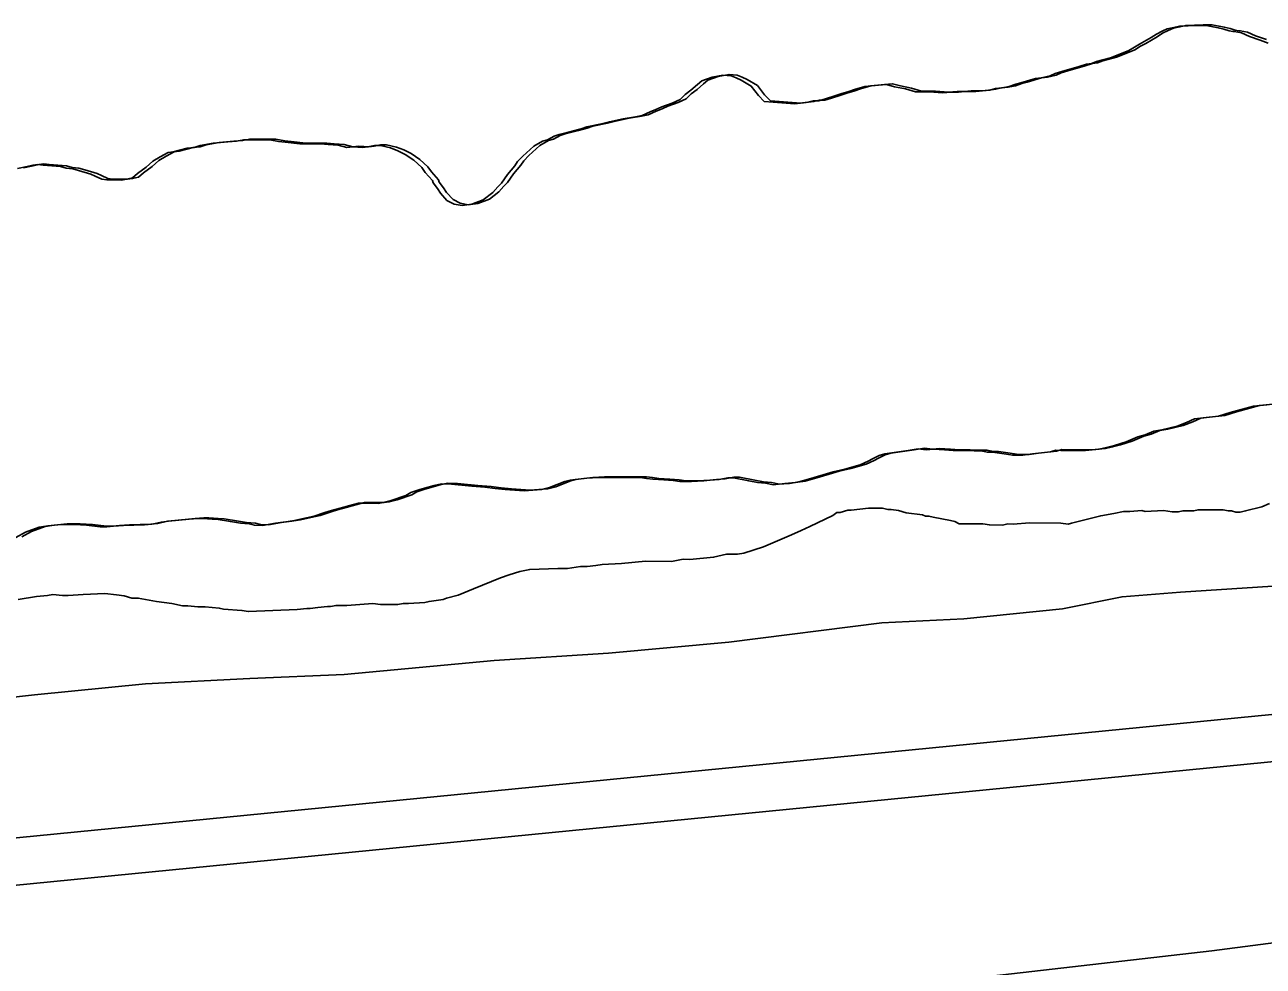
# Model space of a CAD drawing. Extents: x 3245246 to 3283090, y 806824 to 832173.
# Drawn here: x 3252576 to 3253367, y 813236 to 813836 of the extents above; entities that cross this region are included whole.
import ezdxf

# ---------------------------------------------------------------- set-up
doc = ezdxf.new("R2010")
doc.units = 0
for name, color, linetype in [('V-LEVE-TOET', 7, 'Continuous'), ('V-SITE-VEGE', 7, 'Continuous'), ('V-SURV-LINE', 7, 'Continuous'), ('V-TOPO-SHOR', 7, 'Continuous')]:
    doc.layers.add(name, color=color, linetype=linetype)

msp = doc.modelspace()

# ---------------------------------------------------------------- linework, layer by layer
at = {"layer": 'V-LEVE-TOET'}
for points in [[(3252521.27, 813402.13), (3252582.33, 813409.13), (3252653.02, 813416.1), (3252719.7, 813419.56), (3252779.81, 813422.11), (3252875.62, 813430.84), (3252948.64, 813435.68), (3253025.43, 813442.62), (3253123.14, 813454.87), (3253175.49, 813457.45), (3253238.43, 813463.98), (3253276.49, 813471.56), (3253313.83, 813474.45), (3253438.27, 813482.58)], [(3253438.27, 813482.58), (3253313.83, 813474.45), (3253276.49, 813471.56), (3253238.43, 813463.98), (3253175.49, 813457.45), (3253123.14, 813454.87), (3253025.43, 813442.62), (3252948.64, 813435.68), (3252875.62, 813430.84), (3252779.81, 813422.11), (3252719.7, 813419.56), (3252653.02, 813416.1), (3252582.33, 813409.13), (3252521.27, 813402.13)], [(3253103.93, 813219.34), (3253333.85, 813245.79), (3253562.85, 813275.53)]]:
    msp.add_lwpolyline(points, dxfattribs=at)
at = {"layer": 'V-SITE-VEGE'}
for points in [[(3253369.82, 813824.71), (3253364.73, 813826.59), (3253357.78, 813828.94), (3253352.68, 813831.28), (3253348.05, 813832.23), (3253347.12, 813832.23), (3253344.8, 813832.71), (3253341.56, 813833.65), (3253337.85, 813834.59), (3253334.6, 813835.07), (3253329.97, 813836.02), (3253324.4, 813836.05), (3253313.26, 813835.63), (3253309.55, 813834.72), (3253305.37, 813833.81), (3253302.11, 813832.43), (3253298.39, 813830.59), (3253295.14, 813828.29), (3253287.69, 813824.15), (3253284.44, 813822.3), (3253280.72, 813820), (3253276.07, 813818.16), (3253269.1, 813815.41), (3253260.27, 813813.13), (3253257.02, 813811.75), (3253253.77, 813811.3), (3253249.12, 813809.93), (3253237.97, 813806.73), (3253233.79, 813805.36), (3253230.53, 813803.98), (3253224.96, 813802.61), (3253221.25, 813802.17), (3253211.95, 813799.42), (3253208.7, 813798.51), (3253204.52, 813797.14), (3253199.88, 813796.23), (3253195.7, 813795.78), (3253191.98, 813794.87), (3253187.34, 813794.43), (3253183.16, 813793.98), (3253179.45, 813794), (3253176.2, 813794.01), (3253172.03, 813793.57), (3253167.39, 813793.59), (3253161.82, 813793.15), (3253153.47, 813793.65), (3253148.83, 813793.67), (3253144.65, 813793.69), (3253138.17, 813795.57), (3253131.21, 813797), (3253126.11, 813798.41), (3253121.01, 813797.97), (3253112.19, 813797.08), (3253105.69, 813795.25), (3253101.97, 813793.88), (3253096.86, 813792.51), (3253093.14, 813791.13), (3253087.1, 813789.3), (3253082.92, 813787.93), (3253079.21, 813787.95), (3253075.96, 813787.04), (3253067.6, 813786.14), (3253059.25, 813786.64), (3253053.68, 813787.13), (3253048.12, 813787.62), (3253044.42, 813791.35), (3253039.81, 813797.4), (3253033.33, 813801.14), (3253030.09, 813802.55), (3253026.85, 813803.95), (3253021.74, 813804.44), (3253014.78, 813803.08), (3253008.27, 813800.79), (3253005.48, 813798.48), (3253001.29, 813794.79), (3252997.56, 813792.02), (3252994.3, 813788.79), (3252989.19, 813786.49), (3252982.68, 813784.2), (3252978.96, 813782.36), (3252975.24, 813780.98), (3252970.13, 813778.69), (3252965.95, 813777.78), (3252958.06, 813776.42), (3252949.23, 813774.6), (3252944.12, 813773.23), (3252934.83, 813771.42), (3252931.12, 813770.04), (3252925.54, 813768.67), (3252917.18, 813766.39), (3252913.93, 813765.48), (3252909.74, 813763.18), (3252906.49, 813762.26), (3252900.91, 813759.04), (3252893.92, 813752.57), (3252890.66, 813749.34), (3252888.79, 813746.56)], [(3252888.79, 813746.56), (3252886.46, 813743.79), (3252884.13, 813741.02), (3252880.39, 813735.47), (3252878.06, 813733.16), (3252874.8, 813729.46), (3252868.74, 813724.84), (3252861.31, 813722.09), (3252855.27, 813721.19), (3252850.18, 813722.15), (3252845.54, 813724.48), (3252841.39, 813729.14), (3252839.55, 813731.94), (3252836.78, 813735.66), (3252836.32, 813737.05), (3252831.7, 813742.18), (3252829.4, 813745.44), (3252824.31, 813750.1), (3252818.76, 813753.83), (3252814.14, 813756.17), (3252809.5, 813758.05), (3252803.01, 813759.47), (3252799.3, 813759.49), (3252795.12, 813758.58), (3252791.87, 813758.13), (3252785.38, 813758.62), (3252781.66, 813758.17), (3252776.1, 813759.59), (3252769.61, 813760.08), (3252764.97, 813760.57), (3252761.26, 813760.58), (3252751.52, 813760.63), (3252742.24, 813761.59), (3252738.07, 813762.08), (3252732.5, 813763.03), (3252728.79, 813763.05), (3252724.15, 813763.07), (3252715.8, 813763.1), (3252711.16, 813762.2), (3252705.59, 813761.76), (3252696.31, 813760.87), (3252687.95, 813759.52), (3252684.23, 813758.14), (3252679.59, 813757.7), (3252670.76, 813755.42), (3252667.51, 813754.96), (3252662.4, 813752.21), (3252657.74, 813749.44), (3252653.55, 813745.75), (3252647.97, 813741.6), (3252644.71, 813738.83), (3252640.99, 813737.92), (3252637.74, 813737.46), (3252632.17, 813737.49), (3252628.46, 813737.51), (3252625.21, 813737.98), (3252621.05, 813739.86), (3252618.27, 813741.26), (3252610.39, 813743.62), (3252606.68, 813744.56), (3252602.51, 813745.05), (3252598.8, 813745.99), (3252587.67, 813746.97), (3252584.42, 813747.45), (3252581.18, 813746.99), (3252577.46, 813746.08), (3252571.42, 813744.72)], [(3253182.15, 813564.78), (3253186.33, 813564.76), (3253190.5, 813563.82), (3253193.75, 813563.8), (3253201.17, 813562.84), (3253206.73, 813561.89), (3253209.98, 813561.88), (3253213.23, 813561.86), (3253219.26, 813562.76), (3253230.87, 813564.1), (3253234.12, 813565.02), (3253237.37, 813565), (3253242.01, 813564.98), (3253248.04, 813564.96), (3253253.14, 813564.93), (3253261.96, 813565.82), (3253266.6, 813566.73), (3253271.71, 813568.1), (3253279.15, 813570.39), (3253286.59, 813573.6), (3253291.23, 813574.97), (3253296.81, 813577.27), (3253301.92, 813578.17), (3253311.67, 813580.45), (3253317.72, 813582.74), (3253322.83, 813585.04), (3253330.25, 813585.94), (3253338.15, 813586.83), (3253345.58, 813589.12), (3253360.45, 813593.22), (3253368.8, 813594.11)], [(3252576.43, 813512.71), (3252585.26, 813515.91), (3252590.83, 813516.82), (3252599.19, 813517.71), (3252602.9, 813517.69), (3252607.54, 813517.67), (3252615.42, 813517.17), (3252624.24, 813516.21), (3252628.41, 813516.19), (3252632.59, 813516.63), (3252639.09, 813517.07), (3252652.54, 813517.47), (3252657.19, 813517.92), (3252663.22, 813519.28), (3252667.86, 813519.73), (3252680.86, 813521.06), (3252686.43, 813521.5), (3252689.68, 813521.48), (3252695.71, 813521), (3252699.42, 813520.98), (3252707.3, 813519.55), (3252713.79, 813518.59), (3252719.36, 813518.11), (3252722.6, 813517.17), (3252727.71, 813517.14), (3252736.07, 813518.5), (3252739.32, 813518.95), (3252742.57, 813519.4), (3252748.14, 813520.3), (3252752.78, 813521.21), (3252760.68, 813523.03), (3252767.65, 813525.32), (3252771.83, 813526.69), (3252777.4, 813528.06), (3252783.44, 813529.89), (3252789.01, 813531.25), (3252795.04, 813531.23), (3252798.29, 813531.21), (3252801.54, 813531.2), (3252804.79, 813531.65), (3252809.9, 813533.02), (3252819.2, 813536.22), (3252822.45, 813538.07), (3252827.56, 813539.9), (3252831.28, 813540.81), (3252837.32, 813542.64), (3252841.96, 813543.55), (3252848.46, 813543.52), (3252861.44, 813542.07), (3252869.79, 813541.57), (3252876.28, 813540.61), (3252882.78, 813540.12), (3252894.84, 813539.14), (3252900.4, 813539.58), (3252905.98, 813540.02), (3252911.08, 813541.39), (3252920.85, 813545.06), (3252924.1, 813545.97), (3252927.35, 813546.42), (3252934.77, 813547.31), (3252942.2, 813547.75), (3252954.26, 813547.69), (3252957.98, 813547.68), (3252963.08, 813547.65), (3252969.11, 813547.63), (3252972.82, 813547.15), (3252976.99, 813546.66), (3252983.95, 813546.17), (3252989.98, 813545.68), (3252994.15, 813545.2), (3252997.87, 813545.18), (3253001.58, 813545.16), (3253009.47, 813545.59), (3253013.64, 813546.04), (3253019.21, 813546.48), (3253024.79, 813547.38), (3253028.5, 813547.37), (3253038.23, 813545.46), (3253043.8, 813544.51), (3253048.9, 813544.03), (3253054, 813543.08), (3253057.25, 813543.53), (3253064.21, 813543.96), (3253070.25, 813544.86), (3253076.28, 813546.69), (3253085.58, 813549.43), (3253092.08, 813551.26), (3253099.51, 813553.08), (3253109.27, 813555.82), (3253114.38, 813558.12), (3253117.17, 813559.5), (3253121.36, 813561.8), (3253125.08, 813562.71), (3253139.93, 813564.97), (3253146.43, 813565.87), (3253151.53, 813565.38), (3253156.18, 813565.83), (3253163.13, 813565.33), (3253168.7, 813564.84), (3253175.66, 813564.81), (3253182.15, 813564.78)], [(3253365.73, 813529.04), (3253355.37, 813526.33), (3253351.92, 813525.66), (3253349.16, 813525.67), (3253346.4, 813526.37), (3253344.33, 813526.38), (3253340.88, 813527.08), (3253325.01, 813527.15), (3253322.25, 813526.48), (3253315.35, 813526.51), (3253312.58, 813525.83), (3253308.44, 813525.84), (3253302.92, 813526.56), (3253291.19, 813525.92), (3253289.12, 813526.62), (3253281.53, 813525.96), (3253277.39, 813525.98), (3253271.17, 813524.63), (3253262.89, 813523.29), (3253244.23, 813518.54), (3253242.16, 813517.86), (3253237.33, 813518.57), (3253217.32, 813518.66), (3253206.96, 813518.01), (3253203.51, 813518.03), (3253200.06, 813517.35), (3253191.78, 813517.39), (3253187.64, 813518.1), (3253172.46, 813518.17), (3253169.71, 813519.56), (3253166.95, 813520.26), (3253155.92, 813522.38), (3253153.16, 813523.08), (3253151.09, 813523.09), (3253149.02, 813523.79), (3253138.68, 813525.22), (3253133.85, 813526.62), (3253129.03, 813527.33), (3253126.96, 813527.34), (3253123.51, 813528.04), (3253114.54, 813528.08), (3253103.49, 813526.75), (3253101.42, 813526.76), (3253096.58, 813525.4), (3253094.51, 813525.41), (3253091.75, 813523.35), (3253077.22, 813516.52), (3253071.69, 813513.78), (3253065.47, 813511.05), (3253047.49, 813503.54), (3253035.05, 813499.45), (3253030.91, 813498.78), (3253024.01, 813498.81), (3253015.72, 813496.78), (3253000.53, 813495.46), (3252996.39, 813495.48), (3252988.79, 813494.13), (3252972.23, 813494.21), (3252957.04, 813492.89), (3252944.62, 813492.26), (3252940.48, 813491.59), (3252934.95, 813490.92), (3252930.81, 813490.94), (3252922.52, 813489.6), (3252916.31, 813489.62), (3252898.37, 813489.01), (3252892.15, 813487.66), (3252885.24, 813485.62), (3252879.71, 813483.58), (3252862.43, 813476.75), (3252852.75, 813472.65), (3252845.15, 813470.61), (3252843.08, 813469.94), (3252834.1, 813468.59), (3252831.34, 813467.92), (3252820.98, 813467.27), (3252817.53, 813467.29), (3252814.08, 813466.61), (3252803.04, 813466.66), (3252798.21, 813467.37), (3252781.64, 813466.06), (3252774.74, 813466.09), (3252771.29, 813465.42), (3252769.22, 813465.43), (3252763, 813464.77), (3252758.17, 813464.1), (3252756.1, 813464.11), (3252749.89, 813463.45), (3252718.83, 813462.2), (3252714.69, 813462.91), (3252702.96, 813463.65), (3252700.2, 813464.35), (3252691.24, 813465.08), (3252686.41, 813465.11), (3252680.2, 813465.82), (3252676.75, 813465.83), (3252669.85, 813467.25), (3252660.2, 813468.67), (3252648.48, 813470.79), (3252644.34, 813470.81), (3252639.51, 813472.21)], [(3253370.57, 813531.09), (3253365.73, 813529.04)], [(3252570.38, 813509.49), (3252576.43, 813512.71)], [(3252639.51, 813472.21), (3252634.68, 813472.93), (3252627.1, 813473.65), (3252613.29, 813473.02), (3252603.63, 813472.37), (3252600.18, 813472.39), (3252593.97, 813473.1), (3252590.52, 813472.43), (3252583.61, 813471.77), (3252571.87, 813469.75)]]:
    msp.add_lwpolyline(points, dxfattribs=at)
at = {"layer": 'V-SURV-LINE'}
for points in [[(3251587.2, 813221.25), (3254394.35, 813496.9)], [(3254397.29, 813467.05), (3251590.14, 813191.39)]]:
    msp.add_lwpolyline(points, dxfattribs=at)
at = {"layer": 'V-TOPO-SHOR'}
for points in [[(3253195.85, 813795.31), (3253199.57, 813796.21), (3253203.74, 813796.66), (3253208.39, 813797.57), (3253212.57, 813798.94), (3253215.82, 813799.85), (3253225.11, 813802.6), (3253228.83, 813803.05), (3253234.4, 813804.41), (3253237.66, 813805.79), (3253241.84, 813807.17), (3253252.99, 813810.36), (3253257.63, 813811.73), (3253260.88, 813812.18), (3253264.14, 813813.56), (3253272.96, 813815.84), (3253279.93, 813818.6), (3253284.58, 813820.43), (3253288.3, 813822.74), (3253291.56, 813824.58), (3253299, 813828.72), (3253302.26, 813831.03), (3253305.98, 813832.86), (3253309.23, 813834.24), (3253313.41, 813835.15), (3253317.13, 813836.06), (3253328.27, 813836.48), (3253333.83, 813836.45), (3253338.47, 813835.51), (3253341.71, 813835.03), (3253345.42, 813834.08), (3253348.67, 813833.14), (3253350.98, 813832.66), (3253351.91, 813832.66), (3253356.55, 813831.71), (3253361.64, 813829.37), (3253368.59, 813827.02)], [(3252691.81, 813759.95), (3252700.17, 813761.3), (3252709.45, 813762.19), (3252715.02, 813762.63), (3252719.67, 813763.54), (3252728.02, 813763.5), (3252732.66, 813763.48), (3252736.37, 813763.46), (3252741.93, 813762.51), (3252746.11, 813762.03), (3252755.38, 813761.06), (3252765.13, 813761.02), (3252768.84, 813761), (3252773.48, 813760.51), (3252779.97, 813760.02), (3252785.53, 813758.6), (3252789.25, 813759.05), (3252795.74, 813758.56), (3252798.99, 813759.01), (3252803.17, 813759.92), (3252806.88, 813759.9), (3252813.37, 813758.48), (3252818, 813756.61), (3252822.63, 813754.27), (3252828.18, 813750.53), (3252833.27, 813745.87), (3252835.57, 813742.61), (3252840.19, 813737.49), (3252840.64, 813736.09), (3252843.41, 813732.37), (3252845.26, 813729.57), (3252849.41, 813724.92), (3252854.04, 813722.58), (3252859.14, 813721.63), (3252865.18, 813722.53), (3252872.61, 813725.28), (3252878.66, 813729.89), (3252881.93, 813733.59), (3252884.26, 813735.9), (3252887.99, 813741.45), (3252890.33, 813744.22), (3252892.66, 813747), (3252894.53, 813749.77), (3252897.79, 813753.01), (3252904.78, 813759.47), (3252910.36, 813762.69), (3252913.61, 813763.61), (3252917.8, 813765.91), (3252921.05, 813766.82), (3252929.41, 813769.1), (3252934.98, 813770.47), (3252938.7, 813771.85), (3252947.99, 813773.66), (3252953.1, 813775.03), (3252961.92, 813776.85), (3252969.81, 813778.21), (3252974, 813779.11), (3252979.11, 813781.41), (3252982.83, 813782.79), (3252986.55, 813784.63), (3252993.05, 813786.92), (3252998.17, 813789.22), (3253001.43, 813792.45), (3253005.15, 813795.22), (3253009.35, 813798.91), (3253012.14, 813801.22), (3253018.65, 813803.51), (3253025.61, 813804.87), (3253030.71, 813804.39), (3253033.95, 813802.98), (3253037.2, 813801.57), (3253043.68, 813797.83), (3253048.29, 813791.78), (3253051.98, 813788.05), (3253057.55, 813787.56), (3253063.12, 813787.07), (3253071.46, 813786.57), (3253079.82, 813787.46), (3253083.07, 813788.38), (3253086.79, 813788.36), (3253090.97, 813789.73), (3253097.01, 813791.57), (3253100.72, 813792.94), (3253105.83, 813794.31), (3253109.55, 813795.69), (3253116.06, 813797.51), (3253124.88, 813798.4), (3253129.98, 813798.84), (3253135.08, 813797.43), (3253142.03, 813796.01), (3253148.52, 813794.12), (3253152.7, 813794.1), (3253157.33, 813794.08), (3253165.68, 813793.58), (3253171.25, 813794.02), (3253175.89, 813794), (3253180.07, 813794.45), (3253183.32, 813794.43), (3253187.03, 813794.42), (3253191.21, 813794.86), (3253195.85, 813795.31)], [(3252575.29, 813745.15), (3252581.33, 813746.52), (3252585.04, 813747.43), (3252588.29, 813747.88), (3252591.54, 813747.4), (3252602.67, 813746.42), (3252606.38, 813745.48), (3252610.55, 813744.99), (3252614.26, 813744.05), (3252622.13, 813741.69), (3252624.91, 813740.29), (3252629.08, 813738.42), (3252632.33, 813737.94), (3252636.04, 813737.92), (3252641.6, 813737.9), (3252644.85, 813738.35), (3252648.57, 813739.26), (3252651.83, 813742.03), (3252657.42, 813746.18), (3252661.61, 813749.87), (3252666.26, 813752.64), (3252671.38, 813755.4), (3252674.63, 813755.85), (3252683.45, 813758.13), (3252688.09, 813758.57), (3252691.81, 813759.95)], [(3253372.67, 813594.55), (3253364.31, 813593.66), (3253349.45, 813589.55), (3253342.01, 813587.26), (3253334.12, 813586.37), (3253326.69, 813585.47), (3253321.58, 813583.18), (3253315.54, 813580.88), (3253305.78, 813578.6), (3253300.68, 813577.7), (3253295.1, 813575.4), (3253290.45, 813574.03), (3253283.02, 813570.82), (3253275.58, 813568.53), (3253270.47, 813567.16), (3253265.83, 813566.25), (3253257.01, 813565.36), (3253251.91, 813565.39), (3253245.87, 813565.41), (3253241.23, 813565.43), (3253237.98, 813565.45), (3253234.73, 813564.53), (3253223.13, 813563.2), (3253217.09, 813562.29), (3253213.84, 813562.31), (3253210.6, 813562.32), (3253205.03, 813563.27), (3253197.61, 813564.23), (3253194.37, 813564.25), (3253190.19, 813565.2), (3253186.02, 813565.21), (3253179.52, 813565.24), (3253172.56, 813565.27), (3253167, 813565.76), (3253160.04, 813566.26), (3253155.4, 813565.81), (3253150.3, 813566.3), (3253143.8, 813565.4), (3253128.94, 813563.15)], [(3253128.94, 813563.15), (3253125.22, 813562.23), (3253121.04, 813559.93), (3253118.25, 813558.55), (3253113.13, 813556.26), (3253103.38, 813553.52), (3253095.95, 813551.69), (3253089.44, 813549.86), (3253080.15, 813547.12), (3253074.11, 813545.29), (3253068.08, 813544.39), (3253061.12, 813543.96), (3253057.87, 813543.51), (3253052.77, 813544.46), (3253047.66, 813544.95), (3253042.1, 813545.9), (3253032.36, 813547.8), (3253028.65, 813547.81), (3253023.08, 813546.91), (3253017.51, 813546.47), (3253013.33, 813546.02), (3253005.44, 813545.6), (3253001.73, 813545.61), (3252998.02, 813545.63), (3252993.85, 813546.11), (3252987.82, 813546.6), (3252980.86, 813547.09), (3252976.69, 813547.58), (3252972.98, 813548.06), (3252966.95, 813548.09), (3252961.84, 813548.11), (3252958.13, 813548.12), (3252946.07, 813548.18), (3252938.64, 813547.75), (3252931.21, 813546.85), (3252927.96, 813546.4), (3252924.71, 813545.49), (3252914.95, 813541.82), (3252909.84, 813540.45), (3252904.27, 813540.01), (3252898.7, 813539.57), (3252886.64, 813540.55), (3252880.15, 813541.05), (3252873.66, 813542), (3252865.31, 813542.5), (3252852.32, 813543.95), (3252845.83, 813543.98), (3252841.18, 813543.07), (3252835.15, 813541.24), (3252831.43, 813540.33), (3252826.32, 813538.5), (3252823.06, 813536.66), (3252813.77, 813533.45), (3252808.66, 813532.08), (3252805.41, 813531.63), (3252802.16, 813531.65), (3252798.91, 813531.66), (3252792.88, 813531.69), (3252787.31, 813530.32), (3252781.27, 813528.49), (3252775.69, 813527.12), (3252771.51, 813525.75), (3252764.54, 813523.46), (3252756.65, 813521.64), (3252752, 813520.73), (3252746.43, 813519.83), (3252743.18, 813519.38), (3252739.93, 813518.93), (3252731.57, 813517.57), (3252726.47, 813517.6), (3252723.23, 813518.54), (3252717.66, 813519.03), (3252711.17, 813519.98), (3252703.29, 813521.41), (3252699.58, 813521.43), (3252693.55, 813521.92), (3252690.3, 813521.93), (3252684.73, 813521.49), (3252671.73, 813520.16), (3252667.09, 813519.72), (3252661.05, 813518.35), (3252656.41, 813517.91), (3252642.95, 813517.5), (3252636.45, 813517.07), (3252632.28, 813516.62), (3252628.1, 813516.64), (3252619.29, 813517.61), (3252611.41, 813518.11), (3252606.76, 813518.12), (3252603.05, 813518.14), (3252594.7, 813517.25), (3252589.12, 813516.35), (3252580.3, 813513.14), (3252574.25, 813509.92)]]:
    msp.add_lwpolyline(points, dxfattribs=at)

doc.saveas('drawing.dxf')
